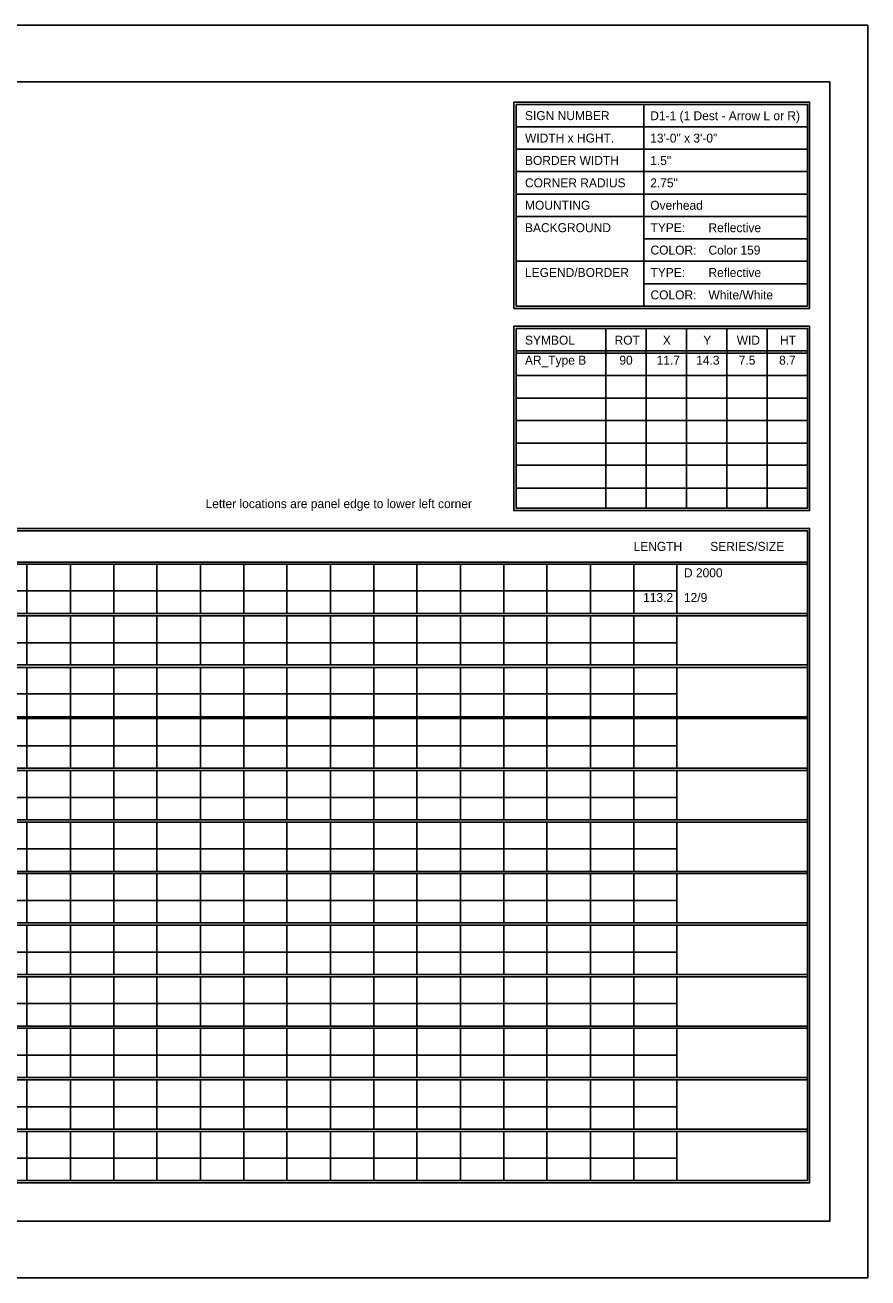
# Model space of a CAD drawing. Extents: x 1806251 to 1809821, y 414895 to 422886.
# Drawn here: x 1809679.34 to 1809684.89, y 414995.97 to 415004.23 of the extents above; entities that cross this region are included whole.
import ezdxf

# ---------------------------------------------------------------- set-up
doc = ezdxf.new("R2010")
doc.units = 0
doc.layers.add('GSSHT', color=7, linetype='Continuous')

msp = doc.modelspace()

# ---------------------------------------------------------------- linework, layer by layer
at = {"layer": 'GSSHT'}
for p, q in [((1809672.1349, 415004.2262), (1809684.8891, 415004.2262)), ((1809684.8891, 415004.2262), (1809684.8891, 414995.9725)), ((1809683.4126, 415003.7035), (1809683.4126, 415002.3747)), ((1809682.571, 415003.5559), (1809684.4905, 415003.5559)), ((1809682.571, 415003.4082), (1809684.4905, 415003.4082)), ((1809682.571, 415003.2606), (1809684.4905, 415003.2606)), ((1809682.571, 415003.1129), (1809684.4905, 415003.1129)), ((1809682.571, 415002.9653), (1809684.4905, 415002.9653)), ((1809683.4126, 415002.8176), (1809684.4905, 415002.8176)), ((1809682.571, 415002.67), (1809684.4905, 415002.67)), ((1809683.4126, 415002.5223), (1809684.4905, 415002.5223)), ((1809683.1616, 415002.227), (1809683.1616, 415001.0428)), ((1809683.4274, 415002.227), (1809683.4274, 415001.0428)), ((1809683.6931, 415002.227), (1809683.6931, 415001.0428)), ((1809683.9589, 415002.227), (1809683.9589, 415001.0428)), ((1809684.2247, 415002.227), (1809684.2247, 415001.0428)), ((1809682.571, 415002.0794), (1809684.4905, 415002.0794)), ((1809682.571, 415002.0646), (1809684.4905, 415002.0646)), ((1809682.571, 415001.9169), (1809684.4905, 415001.9169)), ((1809682.571, 415001.7693), (1809684.4905, 415001.7693)), ((1809682.571, 415001.6216), (1809684.4905, 415001.6216)), ((1809682.571, 415001.471), (1809684.4905, 415001.471)), ((1809682.571, 415001.3263), (1809684.4905, 415001.3263)), ((1809682.571, 415001.1757), (1809684.4905, 415001.1757)), ((1809672.7816, 415000.6885), (1809684.4905, 415000.6885)), ((1809672.7816, 415000.6737), (1809684.4905, 415000.6737)), ((1809679.3492, 415000.6737), (1809679.3492, 415000.3489)), ((1809679.6357, 415000.6737), (1809679.6357, 415000.3489)), ((1809679.9221, 415000.6737), (1809679.9221, 415000.3489)), ((1809680.2056, 415000.6737), (1809680.2056, 415000.3489)), ((1809680.492, 415000.6737), (1809680.492, 415000.3489)), ((1809680.7785, 415000.6737), (1809680.7785, 415000.3489)), ((1809681.062, 415000.6737), (1809681.062, 415000.3489)), ((1809681.3484, 415000.6737), (1809681.3484, 415000.3489)), ((1809681.6349, 415000.6737), (1809681.6349, 415000.3489)), ((1809681.9184, 415000.6737), (1809681.9184, 415000.3489)), ((1809682.2048, 415000.6737), (1809682.2048, 415000.3489)), ((1809682.4913, 415000.6737), (1809682.4913, 415000.3489)), ((1809682.7747, 415000.6737), (1809682.7747, 415000.3489)), ((1809683.0612, 415000.6737), (1809683.0612, 415000.3489)), ((1809683.3476, 415000.6737), (1809683.3476, 415000.3489)), ((1809683.6311, 415000.6737), (1809683.6311, 415000.3489)), ((1809672.7816, 415000.4995), (1809683.6311, 415000.4995)), ((1809672.7816, 415000.3489), (1809684.4905, 415000.3489)), ((1809672.7816, 415000.3341), (1809684.4905, 415000.3341)), ((1809679.3492, 415000.3341), (1809679.3492, 415000.0122)), ((1809679.6357, 415000.3341), (1809679.6357, 415000.0122)), ((1809679.9221, 415000.3341), (1809679.9221, 415000.0122)), ((1809680.2056, 415000.3341), (1809680.2056, 415000.0122)), ((1809680.492, 415000.3341), (1809680.492, 415000.0122)), ((1809680.7785, 415000.3341), (1809680.7785, 415000.0122)), ((1809681.062, 415000.3341), (1809681.062, 415000.0122)), ((1809681.3484, 415000.3341), (1809681.3484, 415000.0122)), ((1809681.6349, 415000.3341), (1809681.6349, 415000.0122)), ((1809681.9184, 415000.3341), (1809681.9184, 415000.0122)), ((1809682.2048, 415000.3341), (1809682.2048, 415000.0122)), ((1809682.4913, 415000.3341), (1809682.4913, 415000.0122)), ((1809682.7747, 415000.3341), (1809682.7747, 415000.0122)), ((1809683.0612, 415000.3341), (1809683.0612, 415000.0122)), ((1809683.3476, 415000.3341), (1809683.3476, 415000.0122)), ((1809683.6311, 415000.3341), (1809683.6311, 415000.0122)), ((1809672.7816, 415000.1569), (1809683.6311, 415000.1569)), ((1809672.7816, 415000.0122), (1809684.4905, 415000.0122)), ((1809672.7816, 414999.9945), (1809684.4905, 414999.9945)), ((1809679.3492, 414999.9945), (1809679.3492, 414999.6697)), ((1809679.6357, 414999.9945), (1809679.6357, 414999.6697)), ((1809679.9221, 414999.9945), (1809679.9221, 414999.6697)), ((1809680.2056, 414999.9945), (1809680.2056, 414999.6697)), ((1809680.492, 414999.9945), (1809680.492, 414999.6697)), ((1809680.7785, 414999.9945), (1809680.7785, 414999.6697)), ((1809681.062, 414999.9945), (1809681.062, 414999.6697)), ((1809681.3484, 414999.9945), (1809681.3484, 414999.6697)), ((1809681.6349, 414999.9945), (1809681.6349, 414999.6697)), ((1809681.9184, 414999.9945), (1809681.9184, 414999.6697)), ((1809682.2048, 414999.9945), (1809682.2048, 414999.6697)), ((1809682.4913, 414999.9945), (1809682.4913, 414999.6697)), ((1809682.7747, 414999.9945), (1809682.7747, 414999.6697)), ((1809683.0612, 414999.9945), (1809683.0612, 414999.6697)), ((1809683.3476, 414999.9945), (1809683.3476, 414999.6697)), ((1809683.6311, 414999.9945), (1809683.6311, 414999.6697)), ((1809672.7816, 414999.8203), (1809683.6311, 414999.8203)), ((1809672.7816, 414999.6697), (1809684.4905, 414999.6697)), ((1809672.7816, 414999.6579), (1809684.4905, 414999.6579)), ((1809679.3492, 414999.6579), (1809679.3492, 414999.3301)), ((1809679.6357, 414999.6579), (1809679.6357, 414999.3301)), ((1809679.9221, 414999.6579), (1809679.9221, 414999.3301)), ((1809680.2056, 414999.6579), (1809680.2056, 414999.3301)), ((1809680.492, 414999.6579), (1809680.492, 414999.3301)), ((1809680.7785, 414999.6579), (1809680.7785, 414999.3301)), ((1809681.062, 414999.6579), (1809681.062, 414999.3301)), ((1809681.3484, 414999.6579), (1809681.3484, 414999.3301)), ((1809681.6349, 414999.6579), (1809681.6349, 414999.3301)), ((1809681.9184, 414999.6579), (1809681.9184, 414999.3301)), ((1809682.2048, 414999.6579), (1809682.2048, 414999.3301)), ((1809682.4913, 414999.6579), (1809682.4913, 414999.3301)), ((1809682.7747, 414999.6579), (1809682.7747, 414999.3301)), ((1809683.0612, 414999.6579), (1809683.0612, 414999.3301)), ((1809683.3476, 414999.6579), (1809683.3476, 414999.3301)), ((1809683.6311, 414999.6579), (1809683.6311, 414999.3301)), ((1809672.7816, 414999.4777), (1809683.6311, 414999.4777)), ((1809672.7816, 414999.3301), (1809684.4905, 414999.3301)), ((1809672.7816, 414999.3153), (1809684.4905, 414999.3153)), ((1809679.3492, 414999.3153), (1809679.3492, 414998.9905)), ((1809679.6357, 414999.3153), (1809679.6357, 414998.9905)), ((1809679.9221, 414999.3153), (1809679.9221, 414998.9905)), ((1809680.2056, 414999.3153), (1809680.2056, 414998.9905)), ((1809680.492, 414999.3153), (1809680.492, 414998.9905)), ((1809680.7785, 414999.3153), (1809680.7785, 414998.9905)), ((1809681.062, 414999.3153), (1809681.062, 414998.9905)), ((1809681.3484, 414999.3153), (1809681.3484, 414998.9905)), ((1809681.6349, 414999.3153), (1809681.6349, 414998.9905)), ((1809681.9184, 414999.3153), (1809681.9184, 414998.9905)), ((1809682.2048, 414999.3153), (1809682.2048, 414998.9905)), ((1809682.4913, 414999.3153), (1809682.4913, 414998.9905)), ((1809682.7747, 414999.3153), (1809682.7747, 414998.9905)), ((1809683.0612, 414999.3153), (1809683.0612, 414998.9905)), ((1809683.3476, 414999.3153), (1809683.3476, 414998.9905)), ((1809683.6311, 414999.3153), (1809683.6311, 414998.9905)), ((1809672.7816, 414999.1381), (1809683.6311, 414999.1381)), ((1809672.7816, 414998.9905), (1809684.4905, 414998.9905)), ((1809672.7816, 414998.9757), (1809684.4905, 414998.9757)), ((1809679.3492, 414998.9757), (1809679.3492, 414998.6509)), ((1809679.6357, 414998.9757), (1809679.6357, 414998.6509)), ((1809679.9221, 414998.9757), (1809679.9221, 414998.6509)), ((1809680.2056, 414998.9757), (1809680.2056, 414998.6509)), ((1809680.492, 414998.9757), (1809680.492, 414998.6509)), ((1809680.7785, 414998.9757), (1809680.7785, 414998.6509)), ((1809681.062, 414998.9757), (1809681.062, 414998.6509)), ((1809681.3484, 414998.9757), (1809681.3484, 414998.6509)), ((1809681.6349, 414998.9757), (1809681.6349, 414998.6509)), ((1809681.9184, 414998.9757), (1809681.9184, 414998.6509)), ((1809682.2048, 414998.9757), (1809682.2048, 414998.6509)), ((1809682.4913, 414998.9757), (1809682.4913, 414998.6509)), ((1809682.7747, 414998.9757), (1809682.7747, 414998.6509)), ((1809683.0612, 414998.9757), (1809683.0612, 414998.6509)), ((1809683.3476, 414998.9757), (1809683.3476, 414998.6509)), ((1809683.6311, 414998.9757), (1809683.6311, 414998.6509)), ((1809672.7816, 414998.7985), (1809683.6311, 414998.7985)), ((1809672.7816, 414998.6509), (1809684.4905, 414998.6509)), ((1809672.7816, 414998.6361), (1809684.4905, 414998.6361)), ((1809679.3492, 414998.6361), (1809679.3492, 414998.3113)), ((1809679.6357, 414998.6361), (1809679.6357, 414998.3113)), ((1809679.9221, 414998.6361), (1809679.9221, 414998.3113)), ((1809680.2056, 414998.6361), (1809680.2056, 414998.3113)), ((1809680.492, 414998.6361), (1809680.492, 414998.3113)), ((1809680.7785, 414998.6361), (1809680.7785, 414998.3113)), ((1809681.062, 414998.6361), (1809681.062, 414998.3113)), ((1809681.3484, 414998.6361), (1809681.3484, 414998.3113)), ((1809681.6349, 414998.6361), (1809681.6349, 414998.3113)), ((1809681.9184, 414998.6361), (1809681.9184, 414998.3113)), ((1809682.2048, 414998.6361), (1809682.2048, 414998.3113)), ((1809682.4913, 414998.6361), (1809682.4913, 414998.3113)), ((1809682.7747, 414998.6361), (1809682.7747, 414998.3113)), ((1809683.0612, 414998.6361), (1809683.0612, 414998.3113)), ((1809683.3476, 414998.6361), (1809683.3476, 414998.3113)), ((1809683.6311, 414998.6361), (1809683.6311, 414998.3113)), ((1809672.7816, 414998.4589), (1809683.6311, 414998.4589)), ((1809672.7816, 414998.3113), (1809684.4905, 414998.3113)), ((1809672.7816, 414998.2965), (1809684.4905, 414998.2965)), ((1809679.3492, 414998.2965), (1809679.3492, 414997.9717)), ((1809679.6357, 414998.2965), (1809679.6357, 414997.9717)), ((1809679.9221, 414998.2965), (1809679.9221, 414997.9717)), ((1809680.2056, 414998.2965), (1809680.2056, 414997.9717)), ((1809680.492, 414998.2965), (1809680.492, 414997.9717)), ((1809680.7785, 414998.2965), (1809680.7785, 414997.9717)), ((1809681.062, 414998.2965), (1809681.062, 414997.9717)), ((1809681.3484, 414998.2965), (1809681.3484, 414997.9717)), ((1809681.6349, 414998.2965), (1809681.6349, 414997.9717)), ((1809681.9184, 414998.2965), (1809681.9184, 414997.9717)), ((1809682.2048, 414998.2965), (1809682.2048, 414997.9717)), ((1809682.4913, 414998.2965), (1809682.4913, 414997.9717)), ((1809682.7747, 414998.2965), (1809682.7747, 414997.9717)), ((1809683.0612, 414998.2965), (1809683.0612, 414997.9717)), ((1809683.3476, 414998.2965), (1809683.3476, 414997.9717)), ((1809683.6311, 414998.2965), (1809683.6311, 414997.9717)), ((1809672.7816, 414998.1193), (1809683.6311, 414998.1193)), ((1809672.7816, 414997.9717), (1809684.4905, 414997.9717)), ((1809672.7816, 414997.9569), (1809684.4905, 414997.9569)), ((1809679.3492, 414997.9569), (1809679.3492, 414997.6321)), ((1809679.6357, 414997.9569), (1809679.6357, 414997.6321)), ((1809679.9221, 414997.9569), (1809679.9221, 414997.6321)), ((1809680.2056, 414997.9569), (1809680.2056, 414997.6321)), ((1809680.492, 414997.9569), (1809680.492, 414997.6321)), ((1809680.7785, 414997.9569), (1809680.7785, 414997.6321)), ((1809681.062, 414997.9569), (1809681.062, 414997.6321)), ((1809681.3484, 414997.9569), (1809681.3484, 414997.6321)), ((1809681.6349, 414997.9569), (1809681.6349, 414997.6321)), ((1809681.9184, 414997.9569), (1809681.9184, 414997.6321)), ((1809682.2048, 414997.9569), (1809682.2048, 414997.6321)), ((1809682.4913, 414997.9569), (1809682.4913, 414997.6321)), ((1809682.7747, 414997.9569), (1809682.7747, 414997.6321)), ((1809683.0612, 414997.9569), (1809683.0612, 414997.6321)), ((1809683.3476, 414997.9569), (1809683.3476, 414997.6321)), ((1809683.6311, 414997.9569), (1809683.6311, 414997.6321)), ((1809672.7816, 414997.7797), (1809683.6311, 414997.7797)), ((1809672.7816, 414997.6321), (1809684.4905, 414997.6321)), ((1809672.7816, 414997.6173), (1809684.4905, 414997.6173)), ((1809679.3492, 414997.6173), (1809679.3492, 414997.2925)), ((1809679.6357, 414997.6173), (1809679.6357, 414997.2925)), ((1809679.9221, 414997.6173), (1809679.9221, 414997.2925)), ((1809680.2056, 414997.6173), (1809680.2056, 414997.2925)), ((1809680.492, 414997.6173), (1809680.492, 414997.2925)), ((1809680.7785, 414997.6173), (1809680.7785, 414997.2925)), ((1809681.062, 414997.6173), (1809681.062, 414997.2925)), ((1809681.3484, 414997.6173), (1809681.3484, 414997.2925)), ((1809681.6349, 414997.6173), (1809681.6349, 414997.2925)), ((1809681.9184, 414997.6173), (1809681.9184, 414997.2925)), ((1809682.2048, 414997.6173), (1809682.2048, 414997.2925)), ((1809682.4913, 414997.6173), (1809682.4913, 414997.2925)), ((1809682.7747, 414997.6173), (1809682.7747, 414997.2925)), ((1809683.0612, 414997.6173), (1809683.0612, 414997.2925)), ((1809683.3476, 414997.6173), (1809683.3476, 414997.2925)), ((1809683.6311, 414997.6173), (1809683.6311, 414997.2925)), ((1809672.7816, 414997.4401), (1809683.6311, 414997.4401)), ((1809672.7816, 414997.2925), (1809684.4905, 414997.2925)), ((1809672.7816, 414997.2777), (1809684.4905, 414997.2777)), ((1809679.3492, 414997.2777), (1809679.3492, 414996.9529)), ((1809679.6357, 414997.2777), (1809679.6357, 414996.9529)), ((1809679.9221, 414997.2777), (1809679.9221, 414996.9529)), ((1809680.2056, 414997.2777), (1809680.2056, 414996.9529)), ((1809680.492, 414997.2777), (1809680.492, 414996.9529)), ((1809680.7785, 414997.2777), (1809680.7785, 414996.9529)), ((1809681.062, 414997.2777), (1809681.062, 414996.9529)), ((1809681.3484, 414997.2777), (1809681.3484, 414996.9529)), ((1809681.6349, 414997.2777), (1809681.6349, 414996.9529)), ((1809681.9184, 414997.2777), (1809681.9184, 414996.9529)), ((1809682.2048, 414997.2777), (1809682.2048, 414996.9529)), ((1809682.4913, 414997.2777), (1809682.4913, 414996.9529)), ((1809682.7747, 414997.2777), (1809682.7747, 414996.9529)), ((1809683.0612, 414997.2777), (1809683.0612, 414996.9529)), ((1809683.3476, 414997.2777), (1809683.3476, 414996.9529)), ((1809683.6311, 414997.2777), (1809683.6311, 414996.9529)), ((1809672.7816, 414997.1005), (1809683.6311, 414997.1005)), ((1809672.7816, 414996.9529), (1809684.4905, 414996.9529)), ((1809672.7816, 414996.9381), (1809684.4905, 414996.9381)), ((1809679.3492, 414996.9381), (1809679.3492, 414996.6133)), ((1809679.6357, 414996.9381), (1809679.6357, 414996.6133)), ((1809679.9221, 414996.9381), (1809679.9221, 414996.6133)), ((1809680.2056, 414996.9381), (1809680.2056, 414996.6133)), ((1809680.492, 414996.9381), (1809680.492, 414996.6133)), ((1809680.7785, 414996.9381), (1809680.7785, 414996.6133)), ((1809681.062, 414996.9381), (1809681.062, 414996.6133)), ((1809681.3484, 414996.9381), (1809681.3484, 414996.6133)), ((1809681.6349, 414996.9381), (1809681.6349, 414996.6133)), ((1809681.9184, 414996.9381), (1809681.9184, 414996.6133)), ((1809682.2048, 414996.9381), (1809682.2048, 414996.6133)), ((1809682.4913, 414996.9381), (1809682.4913, 414996.6133)), ((1809682.7747, 414996.9381), (1809682.7747, 414996.6133)), ((1809683.0612, 414996.9381), (1809683.0612, 414996.6133)), ((1809683.3476, 414996.9381), (1809683.3476, 414996.6133)), ((1809683.6311, 414996.9381), (1809683.6311, 414996.6133)), ((1809672.7816, 414996.7609), (1809683.6311, 414996.7609)), ((1809684.8891, 414995.9725), (1809672.1349, 414995.9725))]:
    msp.add_line(p, q, dxfattribs=at)
for points in [[(1809672.634, 415003.8512), (1809684.6381, 415003.8512), (1809684.6381, 414996.3475), (1809672.634, 414996.3475)], [(1809682.5562, 415003.7183), (1809684.5052, 415003.7183), (1809684.5052, 415002.3599), (1809682.5562, 415002.3599)], [(1809682.571, 415003.7035), (1809684.4905, 415003.7035), (1809684.4905, 415002.3747), (1809682.571, 415002.3747)], [(1809682.5562, 415002.2418), (1809684.5052, 415002.2418), (1809684.5052, 415001.0281), (1809682.5562, 415001.0281)], [(1809682.571, 415002.227), (1809684.4905, 415002.227), (1809684.4905, 415001.0428), (1809682.571, 415001.0428)], [(1809672.7669, 415000.91), (1809684.5052, 415000.91), (1809684.5052, 414996.5985), (1809672.7669, 414996.5985)], [(1809672.7816, 415000.8952), (1809684.4905, 415000.8952), (1809684.4905, 414996.6133), (1809672.7816, 414996.6133)]]:
    msp.add_lwpolyline(points, close=True, dxfattribs=at)

# ---------------------------------------------------------------- texts
for s, height, p in [('SIGN NUMBER', 0.059055, (1809682.63, 415003.6002)), ('D1-1 (1 Dest - Arrow L or R)', 0.059025, (1809683.4549, 415003.5994)), ('WIDTH x HGHT.', 0.059055, (1809682.63, 415003.4525)), ('13\'-0" x 3\'-0"', 0.059025, (1809683.4549, 415003.4519)), ('BORDER WIDTH', 0.059055, (1809682.63, 415003.3049)), ('1.5"', 0.05903, (1809683.4549, 415003.3043)), ('CORNER RADIUS', 0.059055, (1809682.63, 415003.1572)), ('2.75"', 0.05903, (1809683.4549, 415003.1568)), ('MOUNTING', 0.05906, (1809682.63, 415003.0096)), ('Overhead', 0.05903, (1809683.4549, 415003.0092)), ('BACKGROUND', 0.05906, (1809682.63, 415002.8619)), ('TYPE:', 0.05906, (1809683.4569, 415002.8619)), ('Reflective', 0.05903, (1809683.8386, 415002.8616)), ('COLOR:', 0.05906, (1809683.4569, 415002.7143)), ('Color 159', 0.05903, (1809683.8386, 415002.7141)), ('LEGEND/BORDER', 0.059055, (1809682.63, 415002.5666)), ('TYPE:', 0.05906, (1809683.4569, 415002.5666)), ('Reflective', 0.05903, (1809683.8386, 415002.5665)), ('COLOR:', 0.05906, (1809683.4569, 415002.419)), ('White/White', 0.059025, (1809683.8386, 415002.4189)), ('SYMBOL', 0.05906, (1809682.63, 415002.1207)), ('ROT', 0.05906, (1809683.22, 415002.1207)), ('X', 0.0591, (1809683.538, 415002.1207)), ('Y', 0.0591, (1809683.8041, 415002.1207)), ('WID', 0.05906, (1809684.0246, 415002.1207)), ('HT', 0.05906, (1809684.3102, 415002.1207)), ('AR_Type B', 0.05903, (1809682.6296, 415001.989)), ('90', 0.05903, (1809683.2515, 415001.989)), ('11.7', 0.05903, (1809683.4972, 415001.989)), ('14.3', 0.05903, (1809683.7579, 415001.989)), ('7.5', 0.05903, (1809684.0382, 415001.989)), ('8.7', 0.05903, (1809684.3038, 415001.989)), ('Letter locations are panel edge to lower left corner', 0.059025, (1809680.5257, 415001.0437)), ('LENGTH', 0.05906, (1809683.345, 415000.7623)), ('SERIES/SIZE', 0.059061, (1809683.8502, 415000.7623)), ('D 2000', 0.05903, (1809683.6771, 415000.5883)), ('113.2', 0.05903, (1809683.4082, 415000.4256)), ('12/9', 0.05903, (1809683.6771, 415000.4256))]:
    msp.add_text(s, height=height, dxfattribs=at).set_placement(p)

doc.saveas('drawing.dxf')
